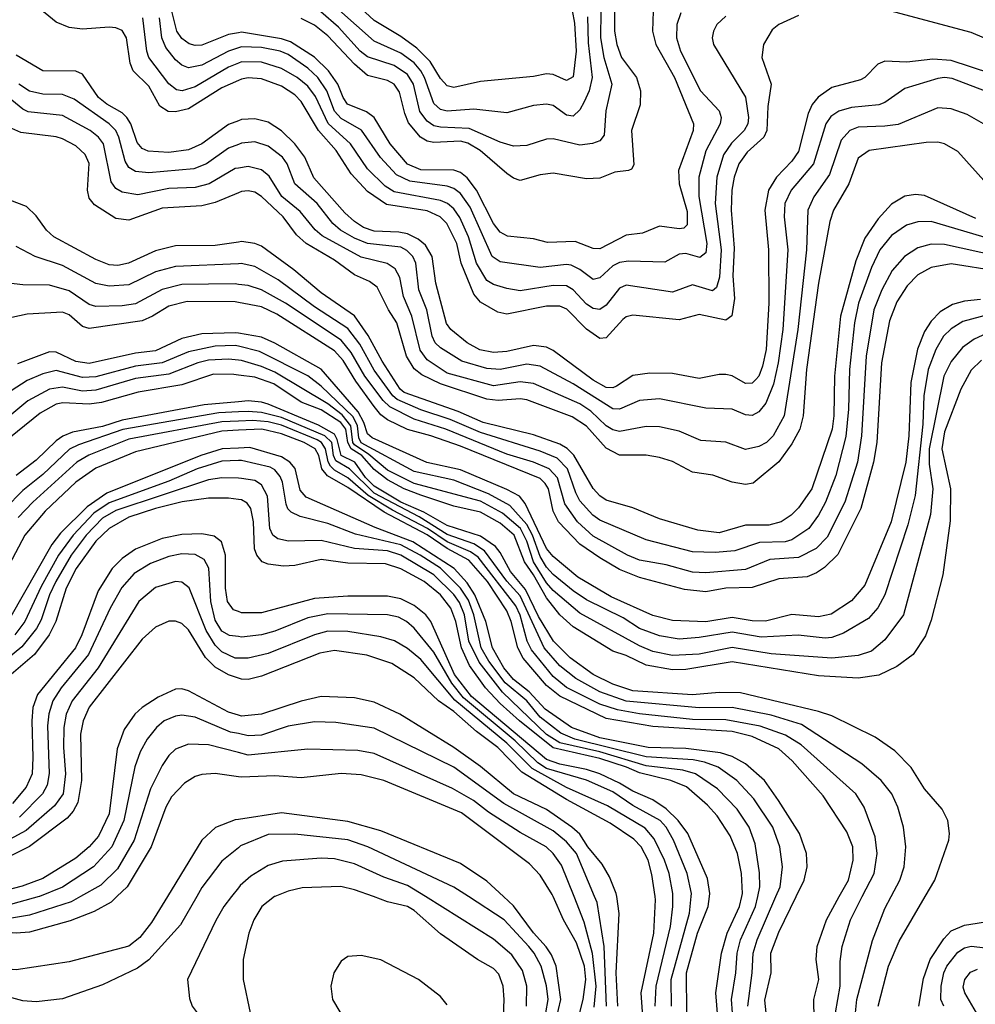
# Model space of a CAD drawing. Header units: inches. Extents: x 884549 to 1028252, y 526810 to 653624.
# Tile 1016 of 1056: x 999340 to 1002223, y 639675 to 642644. Entities that reach past the tile are written whole.
import ezdxf

# ---------------------------------------------------------------- set-up
doc = ezdxf.new("R2010")
doc.units = ezdxf.units.IN
doc.header["$MEASUREMENT"] = 0
for name, color, linetype in [('A9693', 7, 'Continuous'), ('A9694', 7, 'Continuous'), ('B0603', 7, 'Continuous'), ('B0604', 7, 'Continuous')]:
    doc.layers.add(name, color=color, linetype=linetype)

msp = doc.modelspace()

# ---------------------------------------------------------------- linework, layer by layer
at = {"layer": 'A9693', "color": 5}
msp.add_line((999399.9, 640000.1, 4040), (999399.3, 640000, 4040), dxfattribs=at)
for points, elevation in [([(999399.3, 640000), (999250, 639959.5), (999170, 639950), (999030, 639922.4), (998964.7, 639924.7), (998830, 639940), (998788.5, 639948.5), (998710, 639982.6), (998670, 639979.4), (998614.8, 639965.2), (998550, 639938.1), (998510, 639909.6), (998475, 639870), (998458.7, 639832.9)], 4040), ([(999523.5, 640000), (999495.7, 639984.3), (999370, 639944), (999254.9, 639925.1), (999170, 639919.5), (999090, 639898.4), (999030, 639890.4), (998890, 639888.6), (998790, 639901.4), (998710, 639923.1), (998670, 639923.2), (998630, 639911.8), (998575.4, 639884.6), (998552.4, 639867.6), (998530, 639842.5), (998510, 639805.8), (998508.8, 639802.8)], 4060), ([(999633.7, 640000), (999616.6, 639983.4), (999565.2, 639954.8), (999493.1, 639926.9), (999370, 639893), (999330, 639890), (999256.1, 639896.1), (999190, 639895.5), (999106.5, 639873.5), (998910, 639844.1), (998811.1, 639848.9), (998730, 639862.8), (998690, 639863.9), (998650, 639852.4), (998622.7, 639837.3), (998600.5, 639819.5), (998577.4, 639790), (998566.9, 639768)], 4080), ([(999786.3, 640000), (999738.4, 639921.6), (999703.2, 639876.8), (999669.4, 639850.6), (999490, 639803.6), (999330, 639779.8), (999270, 639784.5), (999190, 639818.9), (999150, 639819.2), (999070, 639803.7), (998916.9, 639750), (998847.1, 639747.1), (998770, 639751.4), (998752.4, 639747.6), (998727.5, 639732.5), (998709.2, 639710), (998705, 639699.7)], 4120), ([(999874.3, 640000), (999825.1, 639914.9), (999730, 639809.3), (999696.1, 639783.9), (999590, 639734.3), (999470, 639692.3), (999390, 639682.4), (999350, 639686.2), (999283.5, 639703.5), (999170, 639747.1), (999090, 639754), (999070, 639752.1), (998930, 639701.6), (998830, 639692.9), (998822, 639690), (998806.4, 639670)], 4140), ([(999979.7, 640000), (999956.6, 639970), (999931.8, 639928.2), (999846.3, 639750), (999852.8, 639692.8), (999861.1, 639670), (999875.6, 639650), (999950, 639578.5), (1000000, 639523.4)], 4160)]:
    msp.add_lwpolyline(points, dxfattribs=dict(at, elevation=elevation))
at = {"layer": 'A9694', "color": 5}
for p, q in [((1000000, 640026.3, 4160), (999979.7, 640000, 4160)), ((999399.9, 640000.1, 4040), (999399.3, 640000, 4040))]:
    msp.add_line(p, q, dxfattribs=at)
for points, elevation in [([(1000000, 642461.1), (999950, 642438.7), (999850, 642376.1), (999810, 642367.1), (999788, 642368), (999763.3, 642383.3), (999730, 642444.5), (999682.8, 642490), (999673.2, 642513.2), (999662.8, 642590), (999650, 642612.2), (999630, 642620.3), (999610, 642621.8), (999530, 642616.3), (999490, 642620.6), (999450, 642637.5), (999390, 642686.3)], 3380), ([(1000000, 642605.2), (999970, 642599.6), (999890, 642567.9), (999870, 642566.8), (999851.8, 642571.8), (999830, 642587.4), (999814.4, 642610), (999794.4, 642690)], 3320), ([(1000000, 642513.7), (999970, 642501.3), (999870, 642442.2), (999830.3, 642430.3), (999813.1, 642433.1), (999790, 642451.4), (999730.3, 642530), (999723.9, 642550), (999712.4, 642650)], 3360), ([(1000000, 642559.7), (999970.2, 642549.8), (999890, 642507.3), (999850, 642499.1), (999830, 642507), (999810, 642523.4), (999780.8, 642560.8), (999769.6, 642589.6), (999762.5, 642650)], 3340), ([(1000000, 642339.6), (999970, 642328.5), (999890, 642270.3), (999850, 642251.6), (999790, 642244.4), (999728, 642248), (999710, 642256.2), (999694.6, 642274.6), (999675.3, 642330), (999663.7, 642350), (999650, 642363.5), (999602.9, 642390), (999577.9, 642410), (999530, 642480.2), (999509.5, 642489.5), (999410, 642490.3), (999330, 642537.4)], 3420), ([(1000000, 642268.6), (999970, 642256.8), (999903.6, 642210), (999865.7, 642194.3), (999730, 642182.9), (999690, 642186.9), (999670, 642198.9), (999658.2, 642218.2), (999639.6, 642290), (999630, 642310.3), (999610.3, 642330.3), (999504.4, 642404.4), (999470, 642419.4), (999410, 642419.8), (999370, 642429.3), (999338.3, 642450)], 3440), ([(1000000, 642197), (999990, 642195.5), (999912.2, 642150), (999870, 642138.9), (999790, 642135.8), (999696.8, 642116.8), (999650, 642124), (999630, 642135.6), (999616, 642156), (999592.9, 642270), (999578.2, 642290), (999553.2, 642310), (999470, 642355.3), (999366.5, 642366.5), (999350, 642374.7), (999290, 642423.6)], 3460), ([(1000000, 642122.1), (999930, 642093.1), (999890, 642082.7), (999770, 642076.1), (999670, 642040.3), (999630, 642044.9), (999566.4, 642086.4), (999550, 642106.3), (999545.5, 642130), (999550.4, 642210.4), (999537.9, 642237.9), (999510, 642264), (999470, 642285.6), (999450, 642291.2), (999344.4, 642304.4), (999316.6, 642316.6)], 3480), ([(1000000, 641974), (999930, 641963.5), (999810, 641962.1), (999750, 641947.7), (999669.1, 641910), (999636.4, 641903.6), (999610, 641905.2), (999570, 641921), (999443.6, 641990), (999421.5, 642010), (999390, 642052.9), (999361.4, 642081.4), (999290, 642108.2)], 3520), ([(1000000, 641908.6), (999810, 641900.4), (999750, 641884.5), (999670, 641844.5), (999610, 641841.4), (999570, 641848.9), (999470, 641903), (999386.9, 641930), (999330, 641960.2)], 3540), ([(1000000, 641846.4), (999990, 641847.8), (999830, 641846.1), (999770, 641831.1), (999690, 641787.3), (999650, 641781.3), (999570, 641779.4), (999550, 641785.4), (999490, 641827), (999430, 641843.8), (999350, 641844.5), (999290, 641851.9)], 3560), ([(1000000, 641792), (999990, 641793.9), (999845.8, 641794.2), (999790, 641780.2), (999741.5, 641750), (999710, 641736.7), (999550, 641713.6), (999530, 641719.7), (999490, 641754.7), (999470, 641762.3), (999363.3, 641756.7), (999270, 641736.2)], 3580), ([(1000000, 641698.7), (999990, 641700.4), (999890, 641697), (999830, 641683.5), (999750, 641645.8), (999690, 641638.7), (999550, 641607.6), (999510, 641613.8), (999450, 641642.1), (999430, 641643), (999333.6, 641606.4)], 3620), ([(1000000, 641659.6), (999990, 641661.9), (999930, 641660.4), (999850, 641642.5), (999770, 641610), (999690, 641600), (999570, 641567.9), (999530, 641565.7), (999450, 641586.3), (999410, 641576.9), (999363.5, 641556.5), (999314.3, 641525.7)], 3640), ([(1000000, 641617.4), (999970, 641620.7), (999910, 641618.1), (999877.9, 641610), (999790, 641575.2), (999690, 641562.1), (999570, 641527.1), (999530, 641524.2), (999470, 641536.3), (999430, 641530.5), (999365.3, 641494.7), (999266.7, 641413.3)], 3660), ([(1000000, 641572.4), (999985.9, 641574.1), (999924.9, 641575.1), (999830, 641543.8), (999698.3, 641521.7), (999587.1, 641490), (999550, 641484.8), (999470.8, 641489.2), (999450, 641485.3), (999402.1, 641457.9), (999243.6, 641330)], 3680), ([(1000000, 641492.1), (999897.1, 641482.9), (999650, 641436.4), (999590, 641417.8), (999499.4, 641400.6), (999470.9, 641389.1), (999450, 641374.4), (999390, 641316.4), (999329.7, 641270)], 3720), ([(1000000, 641461.8), (999941.5, 641458.5), (999651.4, 641408.6), (999517.6, 641362.4), (999490.9, 641349.1), (999410, 641272.8), (999350, 641224.6), (999296.6, 641170)], 3740), ([(1000000, 641433.8), (999950, 641431.4), (999670, 641379.9), (999548.9, 641331), (999513.2, 641310), (999380.2, 641190), (999336.3, 641143.7)], 3760), ([(1000000, 641406.3), (999950, 641403.7), (999690, 641341.3), (999570, 641292.2), (999510.1, 641250), (999417.6, 641162.3), (999355.9, 641090), (999290, 640964.7)], 3780), ([(1000000, 641352.6), (999951, 641350), (999887.2, 641330), (999603.1, 641216.9), (999544.1, 641175.9), (999463.7, 641096.3), (999437.7, 641062.3), (999310, 640838.2)], 3820), ([(1000000, 641314.9), (999950, 641312.8), (999875.5, 641290), (999790, 641252.7), (999610, 641187.4), (999563.8, 641156.2), (999501.9, 641090), (999457.9, 641030), (999404.9, 640935.1), (999355.7, 640830), (999325.5, 640790)], 3840), ([(1000000, 641261.5), (999950, 641263.1), (999910, 641257.1), (999630, 641164.3), (999590, 641141.4), (999540.7, 641090), (999496.1, 641030), (999449.9, 640950.1), (999430.2, 640910), (999405.5, 640834.5), (999391.4, 640808.6), (999347, 640753), (999290, 640706.4)], 3860), ([(1000000, 641198.1), (999970, 641201.9), (999910, 641201.4), (999830.2, 641190.2), (999750, 641170.5), (999670, 641144), (999610, 641109.7), (999570, 641072.3), (999511.2, 640990), (999480.9, 640930), (999449.4, 640830), (999429.8, 640790), (999385, 640730), (999314.7, 640670)], 3880), ([(1000000, 640859.4), (999985, 640865.1), (999967.4, 640890), (999961.1, 640930), (999961, 641030), (999948.9, 641070), (999926.8, 641086.8), (999890, 641093.8), (999830, 641091.8), (999770, 641080.1), (999690, 641047.4), (999650, 641019.8), (999619.6, 640990), (999577.4, 640922.7), (999527.9, 640790), (999508.7, 640750), (999393.8, 640610), (999380.4, 640570), (999376.6, 640530), (999380.6, 640419.4), (999377.7, 640370), (999359.8, 640330), (999318.8, 640281.2)], 3920), ([(1000000, 640784), (999972.9, 640787.1), (999950, 640800.4), (999930, 640833.5), (999917.2, 640890), (999910.7, 640990.7), (999897.1, 641017.1), (999870, 641031.7), (999830, 641033.4), (999790, 641025.5), (999734.9, 641005.1), (999686, 640974), (999648.1, 640931.9), (999612.9, 640870), (999548.5, 640730), (999465.1, 640630), (999440.5, 640590), (999428.7, 640551.2), (999424.8, 640515.2), (999429, 640371), (999423.7, 640336.3), (999409, 640310), (999340.3, 640239.7)], 3940), ([(1000000, 640719.6), (999990, 640719.6), (999950, 640738.2), (999930, 640758.1), (999902.5, 640802.5), (999851.2, 640931.2), (999830, 640947.9), (999810, 640950.4), (999750, 640932.3), (999700.1, 640890), (999577.1, 640690), (999499, 640590), (999480.6, 640550), (999473.4, 640510), (999472.7, 640450), (999479, 640370), (999471.1, 640310), (999445.7, 640274.3), (999360.4, 640199.6), (999310, 640172.3)], 3960), ([(1000000, 640658.9), (999970, 640668.6), (999930, 640692.1), (999901.4, 640721.4), (999850, 640804.6), (999830, 640823.4), (999810, 640831), (999790, 640830.5), (999750, 640812.2), (999710, 640776.7), (999550, 640571.5), (999531.6, 640530), (999523.4, 640490), (999526.7, 640350), (999516.1, 640283.9), (999502, 640258), (999483.2, 640236.8), (999370, 640151.4), (999316, 640124)], 3980), ([(1000000, 640547.6), (999970, 640556.8), (999850, 640620.6), (999830, 640626.4), (999810, 640626), (999758.2, 640601.8), (999710, 640570.4), (999687.5, 640550), (999656.1, 640503.9), (999634.7, 640445.3), (999610.5, 640250), (999577.8, 640182.2), (999549.9, 640150.2), (999510, 640116.2), (999410, 640054.5), (999348.3, 640031.7), (999230, 640001.3), (999223.3, 640000)], 4020), ([(1000000, 640491.5), (999976.4, 640496.4), (999870, 640541.1), (999830, 640546.9), (999810, 640544.7), (999775.8, 640530), (999752.7, 640510), (999725.2, 640474.8), (999703.5, 640436.5), (999688.2, 640391.8), (999654.9, 640230), (999618.5, 640150), (999562.9, 640090), (999470, 640028.8), (999399.9, 640000.1)], 4040), ([(1000000, 640434.6), (999910, 640457.4), (999850, 640459.9), (999810, 640444.3), (999790, 640426), (999770, 640395.7), (999735.2, 640324.8), (999686.2, 640170), (999635.8, 640084.2), (999585.2, 640034.8), (999523.5, 640000)], 4060), ([(1000000, 640361.5), (999930, 640371.3), (999890, 640368.8), (999870, 640362.1), (999837.8, 640342.2), (999798.5, 640301.5), (999781.6, 640270), (999737.5, 640150), (999664.7, 640030), (999633.7, 640000)], 4080), ([(1000000, 640233), (999990, 640231.5), (999931.4, 640208.6), (999890.1, 640169.9), (999786.3, 640000)], 4120), ([(1000000, 640147.7), (999950, 640106.8), (999890, 640027.1), (999874.3, 640000)], 4140)]:
    msp.add_lwpolyline(points, dxfattribs=dict(at, elevation=elevation))
at = {"layer": 'B0603', "color": 5}
for points, elevation in [([(1000109, 640000), (1000070.9, 639970), (1000047.1, 639930), (1000032.1, 639890), (1000014.3, 639810), (1000014.2, 639750), (1000035.9, 639650)], 4180), ([(1000797.5, 639590), (1000801.8, 639690), (1000799.3, 639730), (1000786.1, 639766.1), (1000770, 639783.7), (1000721.3, 639810), (1000610, 639888.1), (1000530, 639957.9), (1000510, 639970.3), (1000450, 639984.6), (1000407.3, 640000)], 4180), ([(1000869.5, 639670), (1000869.9, 639729.9), (1000856.9, 639776.9), (1000825, 639825), (1000770, 639871.7), (1000564.2, 640000)], 4160), ([(1000927.1, 639650), (1000934.6, 639690), (1000930, 639730.8), (1000913.4, 639790), (1000892, 639830), (1000875.9, 639850), (1000801.6, 639930), (1000694.4, 640000)], 4140), ([(1000958.9, 639630), (1000973.1, 639690), (1000958.4, 639790), (1000944.6, 639824.6), (1000928.9, 639848.9), (1000890, 639891.3), (1000830, 639972.4), (1000800.3, 640000)], 4120), ([(1001021.9, 639618.1), (1001040.4, 639690), (1001048.1, 639750), (1001044.3, 639790), (1001020.5, 639860.5), (1000981.2, 639930), (1000949.3, 640000)], 4080), ([(1001073.2, 639666.8), (1001079.1, 639730), (1001068.6, 639828.6), (1001043.3, 639923.3), (1001012.6, 640000)], 4060), ([(1001110.8, 639670), (1001103.1, 639850), (1001082.1, 639982.1), (1001074.7, 640000)], 4040), ([(1001145, 639670), (1001139.5, 639770), (1001148.7, 639948.7), (1001141.5, 640000)], 4020), ([(1001222.6, 639610), (1001215, 639710), (1001253.1, 639890), (1001258.3, 639990), (1001256.8, 640000)], 3980), ([(1001257.8, 639670), (1001260.8, 639730), (1001303.2, 639910), (1001310.8, 639970), (1001310.4, 640000)], 3960), ([(1001306.4, 639670), (1001305.4, 639750), (1001360.5, 639950), (1001365.9, 640000)], 3940), ([(1001352.4, 639647.6), (1001351.5, 639770), (1001384.8, 639890), (1001417.6, 639970), (1001420.9, 640000)], 3920), ([(1001448.5, 639610), (1001440.1, 639710), (1001457.6, 639830), (1001474.4, 639890), (1001512.1, 639970), (1001518.9, 640000)], 3880), ([(1001490.2, 639650), (1001487.8, 639690), (1001500.4, 639770), (1001504.5, 639830), (1001514.6, 639870), (1001560.1, 639970), (1001566.6, 640000)], 3860), ([(1001536.7, 639670), (1001550, 639770), (1001553, 639830), (1001564.8, 639870), (1001621.4, 640000)], 3840), ([(1001591.7, 639650), (1001587.6, 639687.6), (1001607.5, 639770), (1001606.6, 639830), (1001630, 639892.7), (1001682.2, 640000)], 3820), ([(1001737.5, 639570), (1001735.9, 639690), (1001751, 639750), (1001743.3, 639810), (1001745.7, 639850), (1001774.1, 639930), (1001812.7, 640000)], 3780), ([(1001801.4, 639650), (1001815.7, 639730), (1001815.6, 639804.4), (1001821.8, 639850), (1001846.5, 639930), (1001881.9, 640000)], 3760), ([(1001861.4, 639650), (1001865.5, 639690), (1001912.6, 639867.4), (1001950, 639964.4), (1001969, 640000)], 3740), ([(1001930.3, 639670), (1001961.6, 639790), (1001993.8, 639866.2), (1002071.8, 640000)], 3720), ([(1002052.7, 639670), (1002066.7, 639753.3), (1002087.3, 639810), (1002127.6, 639872.4), (1002150, 639896.5), (1002190, 639914.4), (1002273.2, 639926.8)], 3680), ([(1002128.2, 639670), (1002118.9, 639690), (1002120.1, 639730), (1002128.1, 639770), (1002137.3, 639790), (1002170, 639832.6), (1002190, 639845.8), (1002210, 639850.8), (1002322.4, 639837.6)], 3660), ([(1000630, 639674), (1000610, 639698.6), (1000543.5, 639750), (1000430, 639809.9), (1000370, 639822.8), (1000330, 639819.7), (1000310, 639805.6), (1000287.7, 639770), (1000279.1, 639730), (1000284.2, 639690), (1000331.6, 639610)], 4220), ([(1002227, 639650), (1002191.2, 639710), (1002186.7, 639726.7), (1002191.2, 639750), (1002208.2, 639771.8), (1002230, 639781)], 3640)]:
    msp.add_lwpolyline(points, dxfattribs=dict(at, elevation=elevation))
at = {"layer": 'B0604', "color": 5}
for points, elevation in [([(1001136.1, 642750), (1001135, 642610), (1001141.7, 642570), (1001156.2, 642530), (1001200.9, 642470), (1001213, 642430), (1001211.8, 642388.2), (1001185.8, 642310), (1001192.7, 642207.3), (1001186.1, 642193.9), (1001176.4, 642190), (1001135.7, 642184.3), (1001090, 642166.8), (1001050, 642165), (1000950, 642181.5), (1000910, 642176.7), (1000850, 642159.6), (1000830, 642166.6), (1000810, 642180.4), (1000729.9, 642250), (1000692.4, 642272.4), (1000670, 642278), (1000590, 642274.1), (1000570, 642278.6), (1000549.9, 642290), (1000513.7, 642333.7), (1000501.7, 642361.7), (1000486.2, 642426.2), (1000470, 642449.6), (1000450, 642461.4), (1000390, 642476.7), (1000350, 642510.5), (1000270, 642595.9), (1000230, 642627.8), (1000190, 642648.2)], 3280), ([(1000993.3, 642750), (1001014.2, 642634.2), (1001018.9, 642550), (1001010, 642472.1), (1000990, 642460.7), (1000950, 642479), (1000930, 642481), (1000890, 642473.5), (1000730, 642458.6), (1000650, 642440.1), (1000630, 642445), (1000610, 642467.6), (1000578.2, 642518.2), (1000538.5, 642558.5), (1000490, 642593.6), (1000410, 642641.9), (1000290, 642753.6)], 3220), ([(1001053.1, 642653.1), (1001055.1, 642575.1), (1001067.2, 642470), (1001058.1, 642430), (1001043.1, 642396.9), (1001030, 642372.2), (1001010, 642353.2), (1000990, 642356.6), (1000950, 642386.1), (1000930, 642389.4), (1000890, 642385.6), (1000810, 642363.4), (1000710, 642374.2), (1000630, 642369), (1000610, 642374.1), (1000590, 642391.4), (1000561.8, 642470), (1000550.7, 642490.7), (1000530, 642514.5), (1000490, 642543.5), (1000410, 642579.3), (1000250, 642722.7)], 3240), ([(1001251.6, 642670), (1001248.8, 642610), (1001259.1, 642570), (1001316, 642470), (1001372.8, 642330), (1001371.5, 642310), (1001327.4, 642190), (1001329.2, 642150), (1001353.7, 642066.3), (1001354.2, 642025.8), (1001343.9, 642016.1), (1001330, 642014.2), (1001270, 642022), (1001219, 642001), (1001170, 641995), (1001090, 641954), (1001070, 641954.6), (1001016.1, 641976.1), (1000933, 641973), (1000890, 641983.4), (1000812.1, 641992.1), (1000790, 642003.5), (1000770, 642029.9), (1000718.2, 642130), (1000690, 642167.6), (1000670, 642183.3), (1000650, 642190.7), (1000550, 642191.9), (1000510, 642209.1), (1000457.6, 642270), (1000409.3, 642349.3), (1000386.5, 642366.5), (1000329.6, 642389.6), (1000315.8, 642410), (1000299.7, 642450), (1000271.8, 642490), (1000230, 642531), (1000157.8, 642577.8), (1000130, 642586.7), (1000010, 642607.1), (1000000, 642605.2)], 3320), ([(1001093.4, 642670), (1001092.1, 642590), (1001102.8, 642530), (1001126.3, 642450), (1001108.8, 642370), (1001103.8, 642296.2), (1001090, 642279.3), (1001068.7, 642271.3), (1001030, 642266.1), (1000950, 642284.8), (1000930, 642284.6), (1000870, 642265), (1000830, 642262.8), (1000790, 642274.8), (1000696.7, 642316.7), (1000610, 642319.9), (1000590, 642324.8), (1000570, 642338.6), (1000547.9, 642367.9), (1000528, 642450), (1000510, 642479.3), (1000470, 642506.7), (1000390, 642532.8), (1000367.1, 642550), (1000302.1, 642622.1), (1000248.5, 642668.5)], 3260), ([(1002350, 642546.2), (1002210, 642605.7), (1001950, 642675.3)], 3380), ([(1001334.4, 642665.6), (1001323, 642630), (1001322.1, 642590), (1001333.5, 642550), (1001394.4, 642430), (1001450.1, 642370), (1001456.8, 642350), (1001453.2, 642330), (1001410.5, 642249.5), (1001389.5, 642170), (1001388.7, 642111.3), (1001413, 641970), (1001410, 641941), (1001392.3, 641927.7), (1001350, 641939.7), (1001330, 641937.8), (1001286.5, 641913.5), (1001176.6, 641916.6), (1001150, 641912.7), (1001130, 641902.1), (1001090, 641865.9), (1001070, 641861.1), (1001030, 641891.6), (1001004.2, 641904.2), (1000990, 641906.3), (1000910, 641896.9), (1000790, 641914.7), (1000765.8, 641930), (1000698.8, 642078.8), (1000670, 642120.6), (1000650, 642135.4), (1000630, 642142.6), (1000517.7, 642157.7), (1000476.6, 642176.6), (1000428.5, 642228.5), (1000371.2, 642311.2), (1000310, 642346.7), (1000290, 642368.3), (1000267.3, 642430), (1000240.1, 642470), (1000210, 642498.2), (1000150, 642539.4), (1000126.2, 642550), (1000070, 642560.3), (1000010, 642563.1), (1000000, 642559.7)], 3340), ([(1001690, 642657.5), (1001630.2, 642630), (1001610, 642613.8), (1001583.6, 642570), (1001579.1, 642530), (1001606.7, 642450), (1001597.4, 642382.6), (1001594.1, 642310), (1001585.5, 642290), (1001535.1, 642244.9), (1001510, 642210), (1001495.8, 642170), (1001489, 642130), (1001486.1, 642070), (1001495.7, 641955.7), (1001491.9, 641871.9), (1001496.2, 641803.8), (1001488.9, 641751.1), (1001470, 641738.4), (1001390, 641755.1), (1001330, 641739.2), (1001190, 641753.6), (1001170, 641748.9), (1001159.6, 641740.4), (1001110, 641684.8), (1001090, 641683.4), (1001050, 641711), (1000991.2, 641771.1), (1000970, 641780.4), (1000930, 641780.8), (1000810, 641756.9), (1000782.5, 641762.5), (1000730, 641792.7), (1000710, 641817.2), (1000672, 641910), (1000658.6, 641970), (1000629, 642030), (1000608.6, 642050), (1000570, 642068.4), (1000447.2, 642087.2), (1000390, 642126.9), (1000340.1, 642180.1), (1000294.9, 642250), (1000241.6, 642310), (1000190, 642397.8), (1000170, 642418.1), (1000130, 642444), (1000070, 642466.2), (1000030, 642469.1), (1000010, 642465.6), (1000000, 642461.1)], 3380), ([(1001470, 642655.5), (1001443.8, 642630), (1001432.8, 642610), (1001429.4, 642590), (1001432.8, 642570), (1001530, 642411.3), (1001538.8, 642350), (1001536.6, 642330), (1001525.8, 642310), (1001487.6, 642272.4), (1001463.1, 642236.9), (1001443.6, 642170), (1001438.7, 642090), (1001456, 641950), (1001451.6, 641868.4), (1001442.6, 641837.4), (1001430, 641826.5), (1001370, 641844.5), (1001310, 641823), (1001170, 641843.5), (1001150, 641835.4), (1001110, 641783.6), (1001090, 641770.3), (1001070, 641773.1), (1001050, 641786.5), (1001010, 641829.9), (1000990, 641841.9), (1000950, 641843.1), (1000850, 641826.7), (1000810, 641833.5), (1000770, 641846.1), (1000750, 641858.1), (1000718.7, 641910), (1000694, 641990), (1000668, 642048), (1000650, 642074.5), (1000630.5, 642090.5), (1000610, 642099.7), (1000470, 642125.3), (1000442.8, 642142.8), (1000390, 642194.3), (1000338.8, 642270), (1000271.4, 642331.4), (1000233.1, 642413.1), (1000210, 642444.4), (1000177.9, 642470), (1000130, 642497.4), (1000070, 642516.8), (1000010, 642517.8), (1000000, 642513.7)], 3360), ([(1002270, 642481.8), (1002150, 642521.1), (1002094.5, 642525.5), (1002016.1, 642516.1), (1001950, 642519.2), (1001929.4, 642510), (1001890, 642470.6), (1001876.7, 642463.3), (1001790, 642440.4), (1001749, 642411), (1001731.3, 642388.7), (1001718.5, 642361.5), (1001690, 642247.5), (1001670, 642218.2), (1001623, 642170), (1001599, 642130), (1001588.1, 642070), (1001599.3, 641950), (1001599.8, 641790), (1001591.8, 641650), (1001580.6, 641599.4), (1001570, 641569.9), (1001561, 641559), (1001550, 641548.1), (1001530, 641547.3), (1001490, 641570.3), (1001470, 641574.4), (1001450, 641574.4), (1001390, 641562.1), (1001310, 641577.1), (1001241.4, 641578.6), (1001190, 641571.2), (1001140.6, 641539.4), (1001130, 641534.8), (1001110, 641535.2), (1001070, 641557), (1000950, 641647), (1000930, 641657.1), (1000890, 641661.9), (1000810, 641643.6), (1000770, 641641.4), (1000728.6, 641648.6), (1000690, 641669.6), (1000640.6, 641710), (1000628.3, 641728.3), (1000596.1, 641850), (1000584.8, 641930), (1000564.1, 641964.1), (1000542.7, 641982.7), (1000510, 641998.8), (1000483.9, 642003.9), (1000410, 642006.5), (1000378, 642018), (1000350, 642035.7), (1000321.6, 642061.6), (1000228.1, 642168.1), (1000200.9, 642230), (1000170.8, 642270), (1000130, 642308.9), (1000090, 642335.5), (1000050, 642345.9), (1000010, 642343.3), (1000000, 642339.6)], 3420), ([(1002250.6, 642430), (1002153.1, 642466.9), (1002130, 642470.6), (1002110, 642467.1), (1002010, 642436.6), (1001950, 642394.5), (1001932.4, 642387.6), (1001850, 642380.1), (1001811.1, 642369), (1001787.4, 642352.6), (1001771.8, 642330), (1001734.8, 642210), (1001667.9, 642130), (1001648.5, 642090), (1001646.7, 642050), (1001657.9, 641950), (1001642.4, 641710), (1001628.8, 641610), (1001614.1, 641545.9), (1001591.5, 641488.5), (1001570, 641461.7), (1001550, 641451), (1001530, 641453.1), (1001490, 641470.4), (1001410, 641473.2), (1001270, 641501.5), (1001210, 641496.5), (1001150, 641470.3), (1001130, 641470.9), (1001010, 641546.5), (1000910, 641599.6), (1000870, 641605.8), (1000790, 641589.9), (1000750, 641592.8), (1000674.6, 641614.6), (1000610, 641654.5), (1000593.3, 641670), (1000584.8, 641690), (1000568.2, 641770), (1000544.9, 641830), (1000535.2, 641910), (1000526.3, 641930), (1000508.4, 641948.4), (1000490, 641958.1), (1000390, 641969.3), (1000350, 641985.5), (1000308.3, 642010), (1000285.2, 642030), (1000237.5, 642090), (1000169.9, 642150), (1000146.8, 642210), (1000133.6, 642230), (1000090, 642263.6), (1000050, 642276), (1000010, 642272.6), (1000000, 642268.6)], 3440), ([(1002248.1, 642330), (1002198.7, 642358.7), (1002150, 642375.7), (1002110, 642379.1), (1001990, 642328.9), (1001950, 642323.1), (1001870, 642320.6), (1001844.3, 642310), (1001818.5, 642281.5), (1001782.7, 642177.3), (1001736, 642110), (1001717.8, 642070), (1001713.6, 641950), (1001687.6, 641710), (1001646.3, 641450), (1001613.3, 641390), (1001593.4, 641370), (1001570, 641357.6), (1001530, 641348.3), (1001470, 641370.4), (1001395.3, 641375.3), (1001330, 641403.7), (1001270, 641417.2), (1001230, 641418), (1001150, 641402.5), (1001130, 641407.3), (1001110, 641420.1), (1001063.6, 641463.6), (1001030, 641485.8), (1000890, 641547.4), (1000850, 641552.8), (1000770, 641540), (1000630, 641578.8), (1000570, 641618.6), (1000548.1, 641648.1), (1000523.2, 641750), (1000497.7, 641810), (1000486.8, 641866.8), (1000473.4, 641893.4), (1000449.4, 641909.4), (1000370, 641928.2), (1000252.9, 641992.9), (1000231.3, 642011.3), (1000186.3, 642066.3), (1000130.9, 642110.9), (1000092.6, 642172.6), (1000070, 642191.6), (1000030, 642201.6), (1000000, 642197)], 3460), ([(1002257.6, 642150), (1002170, 642247.1), (1002130.3, 642270.3), (1002110, 642275), (1002074.4, 642274.4), (1001902.8, 642250), (1001870, 642227.1), (1001841.2, 642150), (1001795.6, 642070), (1001783.8, 642036.2), (1001749.5, 641849.5), (1001713.6, 641590), (1001703.4, 641450), (1001693.8, 641410), (1001670, 641365.4), (1001630, 641311.7), (1001553.2, 641246.8), (1001530, 641243), (1001490, 641249.4), (1001431.2, 641271.2), (1001370, 641279.9), (1001310, 641312.5), (1001270, 641324.3), (1001230, 641331.7), (1001150, 641331.7), (1001110, 641352.7), (1001050, 641418.4), (1001006.7, 641446.7), (1000870, 641498.2), (1000850, 641501.3), (1000783.9, 641496.1), (1000750, 641500.4), (1000610, 641546.1), (1000553.9, 641573.9), (1000530, 641592.1), (1000507.3, 641630), (1000478.5, 641730), (1000452.6, 641770), (1000418.3, 641838.3), (1000395.3, 641855.3), (1000350, 641875.6), (1000290, 641919.5), (1000204.3, 641970), (1000175.3, 641995.3), (1000134.9, 642050), (1000070, 642111.5), (1000050, 642124.1), (1000030, 642128.6), (1000010, 642126.2), (1000000, 642122.1)], 3480), ([(1002224.8, 642044.8), (1002070, 642113.9), (1002042.6, 642117.4), (1002010, 642112.6), (1001970, 642088), (1001930, 642044.4), (1001890, 641986), (1001862.2, 641917.8), (1001816.4, 641750), (1001798.3, 641570), (1001796.5, 641450), (1001791.6, 641410), (1001729.8, 641230), (1001690, 641172.5), (1001667.7, 641150), (1001637.1, 641130), (1001600.2, 641119.8), (1001530, 641120.7), (1001450, 641097.1), (1001385.5, 641105.5), (1001270, 641139.3), (1001190, 641172.7), (1001110, 641196), (1001090, 641209.1), (1001070, 641230.4), (1001011.8, 641331.8), (1000991.7, 641351.7), (1000970, 641364.7), (1000890, 641392.5), (1000738.8, 641430), (1000663.3, 641463.3), (1000500.2, 641520.2), (1000487.7, 641530), (1000434.3, 641614.3), (1000391.9, 641691.9), (1000350, 641751.5), (1000250, 641820.7), (1000167.8, 641890), (1000070, 641961.2), (1000050, 641969.9), (1000010, 641975.5), (1000000, 641974)], 3520), ([(1002270, 641982.5), (1002090, 642035.7), (1002050, 642035.4), (1002015.2, 642024.8), (1001970, 641993.6), (1001935, 641950), (1001910, 641897.5), (1001870.6, 641790), (1001858.2, 641730), (1001843.4, 641590), (1001840.7, 641470), (1001832.2, 641387.8), (1001802.4, 641270), (1001771.3, 641190), (1001750.4, 641150), (1001720.5, 641110), (1001670, 641075.9), (1001649.8, 641070.2), (1001572, 641068), (1001497.3, 641042.7), (1001438.2, 641038.2), (1001370, 641040.3), (1001230, 641076.2), (1001090, 641135.7), (1001068.8, 641150), (1001030, 641194), (1001017.6, 641217.6), (1000993.2, 641290), (1000962.1, 641322.1), (1000910, 641343.4), (1000730, 641399.6), (1000638.9, 641438.9), (1000550, 641468.4), (1000479, 641499), (1000466, 641510), (1000410, 641588.1), (1000366.1, 641666.1), (1000330, 641712.8), (1000230, 641778.6), (1000120.3, 641860.3), (1000050, 641899.9), (1000009, 641909), (1000000, 641908.6)], 3540), ([(1002290, 641931.3), (1002130, 641967), (1002090, 641967.8), (1002050, 641956.9), (1002009.3, 641930.7), (1001972.2, 641887.8), (1001940.7, 641830), (1001917.1, 641770), (1001893.6, 641630), (1001879.4, 641390), (1001867.2, 641310), (1001829.8, 641190), (1001775.8, 641084.2), (1001742.7, 641050), (1001690, 641022.7), (1001603.3, 641016.7), (1001530, 640986.7), (1001410, 640976.5), (1001370, 640978.6), (1001290, 641000.7), (1001210, 641014.3), (1001173.5, 641030), (1001070, 641087.2), (1001023.3, 641130), (1000984.9, 641184.9), (1000963, 641263), (1000937.7, 641290), (1000890.5, 641310.5), (1000810, 641334.4), (1000625.6, 641410), (1000530, 641439.8), (1000456.7, 641476.7), (1000436.6, 641496.6), (1000381.6, 641570), (1000340.7, 641640.7), (1000310, 641677.6), (1000142.2, 641790), (1000070, 641829.7), (1000030, 641842.5), (1000000, 641846.4)], 3560), ([(1002290, 641885.7), (1002150, 641908.1), (1002090, 641897.4), (1002050, 641874.8), (1002017.6, 641842.4), (1001986.7, 641793.3), (1001963.8, 641736.2), (1001939.7, 641610), (1001925.8, 641370), (1001916.2, 641310), (1001877.4, 641170), (1001808, 641032), (1001767.8, 640992.2), (1001743.8, 640976.2), (1001715.3, 640964.7), (1001630, 640958.6), (1001550, 640932.2), (1001470, 640930.2), (1001410, 640918.9), (1001346.1, 640926.1), (1001210, 640962.3), (1001150, 640986.5), (1001090, 641021.4), (1001030, 641063.4), (1000965.5, 641130), (1000950, 641162), (1000935.4, 641230), (1000926, 641246), (1000910, 641260.6), (1000670, 641358.2), (1000580.4, 641390), (1000510, 641409.1), (1000450, 641437.6), (1000430, 641453.1), (1000410, 641478.4), (1000354.7, 641554.7), (1000316.5, 641616.5), (1000290, 641646.2), (1000116.2, 641756.2), (1000070, 641778.6), (1000000, 641792)], 3580), ([(1002239, 641801), (1002190, 641795.8), (1002154.4, 641785.6), (1002116.9, 641763.1), (1002090, 641735.6), (1002070, 641704.4), (1002048.9, 641651.1), (1002028, 641550), (1002022.9, 641390), (1002013, 641310), (1001969.3, 641130), (1001890, 640939.5), (1001850, 640891.7), (1001787.9, 640852.1), (1001750, 640844.1), (1001670, 640850.5), (1001590, 640831), (1001550, 640831.6), (1001490, 640841.6), (1001410, 640828.7), (1001310, 640832.7), (1001250, 640847.8), (1001124.3, 640904.3), (1001023.8, 640963.9), (1000950, 641026.2), (1000930, 641049.9), (1000865.3, 641185.3), (1000847.7, 641207.7), (1000810, 641227.9), (1000670, 641287.3), (1000568.9, 641308.9), (1000403.5, 641383.5), (1000390, 641395.7), (1000378.8, 641430), (1000361.7, 641461.7), (1000250.2, 641590.2), (1000110, 641668.9), (1000070, 641686.8), (1000000, 641698.7)], 3620), ([(1002264.1, 641755.9), (1002185.6, 641734.4), (1002150, 641712.6), (1002127.5, 641690), (1002103.8, 641650), (1002081, 641590), (1002067.7, 641510), (1002065, 641425), (1002041.6, 641210), (1002019.1, 641120.9), (1001950, 640909.9), (1001928.7, 640871.3), (1001900.8, 640839.2), (1001825.8, 640794.2), (1001790, 640781.7), (1001770, 640779.6), (1001688.7, 640788.7), (1001577.3, 640782.7), (1001490, 640797.7), (1001390, 640781.4), (1001330, 640776.8), (1001270, 640786.7), (1001210, 640808.8), (1001160.6, 640840.6), (1001050, 640895.2), (1001010, 640921.8), (1000950, 640971.5), (1000930, 640993.3), (1000910, 641025.9), (1000886.8, 641090), (1000870, 641122.2), (1000819.4, 641179.4), (1000754.7, 641214.7), (1000650, 641256), (1000530, 641282.2), (1000370, 641368.4), (1000363.7, 641383.7), (1000359.4, 641419.4), (1000346.5, 641446.5), (1000250, 641539.1), (1000210, 641570.4), (1000064.3, 641644.3), (1000000, 641659.6)], 3640), ([(1002270, 641704.1), (1002219.2, 641680.8), (1002183.9, 641656.1), (1002150, 641613.9), (1002128.3, 641570), (1002083.8, 641350), (1002084.2, 641304.2), (1002094.8, 641230), (1002087.7, 641152.3), (1002005.9, 640850), (1001950, 640774.2), (1001910, 640740.7), (1001870, 640727.3), (1001790, 640718.8), (1001607.4, 640732.6), (1001490, 640751.5), (1001390, 640731.4), (1001310, 640726.7), (1001250, 640739.6), (1001210, 640756.3), (1001030, 640855.1), (1000950, 640923.1), (1000930, 640946.8), (1000890.4, 641010), (1000870, 641072.3), (1000851.1, 641110), (1000796.4, 641156.4), (1000730, 641192.8), (1000530, 641246.3), (1000450, 641286.2), (1000393.3, 641333.3), (1000350, 641362.4), (1000345.1, 641370), (1000339.5, 641419.5), (1000313, 641453), (1000270, 641485.8), (1000110, 641581.4), (1000070, 641598.8), (1000010, 641616.3), (1000000, 641617.4)], 3660), ([(1002241.9, 641618.1), (1002210, 641588), (1002179, 641530), (1002130, 641402), (1002122.4, 641350), (1002147.8, 641230), (1002147.1, 641132.9), (1002125.1, 640970), (1002090, 640834), (1002073.1, 640786.9), (1002035.5, 640730), (1001985.9, 640694.1), (1001931.8, 640668.2), (1001870, 640658.5), (1001750, 640666.3), (1001490, 640708), (1001350, 640685.2), (1001310, 640683.5), (1001230, 640698.2), (1001170, 640727.1), (1001130, 640740.5), (1001010, 640813.4), (1000970, 640849.4), (1000930, 640900.9), (1000890.8, 640970.8), (1000863.3, 641010), (1000831.6, 641090), (1000790, 641125.8), (1000730, 641159.9), (1000650, 641177.8), (1000550, 641210.3), (1000499.8, 641230), (1000450, 641257.2), (1000410, 641288.4), (1000372.1, 641330), (1000340.1, 641350), (1000329.8, 641369.8), (1000324.6, 641410), (1000309.5, 641429.5), (1000250, 641468), (1000190, 641490.7), (1000106.6, 641546.6), (1000050, 641566.3), (1000000, 641572.4)], 3680), ([(1002071.8, 640000), (1002101, 640050), (1002142.9, 640170), (1002145.3, 640190), (1002140.3, 640230), (1002123.4, 640263.4), (1002070, 640324.8), (1002029.5, 640389.5), (1001979.8, 640439.8), (1001920.6, 640480.6), (1001790, 640545.3), (1001750, 640558.6), (1001515, 640615), (1001450, 640615.7), (1001370, 640608.8), (1001190, 640621), (1001130, 640640.7), (1001070, 640670), (1001000.6, 640720.6), (1000950.7, 640770.7), (1000905, 640845), (1000866.1, 640926.1), (1000820.7, 640980.7), (1000790, 641038.1), (1000775.4, 641055.4), (1000730, 641087.5), (1000630, 641119.6), (1000559.3, 641159.3), (1000490, 641190), (1000410, 641237.6), (1000383.7, 641263.8), (1000350.9, 641310), (1000310, 641330), (1000298.3, 641378.3), (1000290, 641395), (1000241.8, 641421.8), (1000090, 641484.6), (1000070, 641491.1), (1000030, 641494.8), (1000000, 641492.1)], 3720), ([(1001969, 640000), (1001995.5, 640050), (1002008.5, 640090), (1002013.9, 640150), (1002006.7, 640210), (1001988.9, 640270), (1001971.4, 640310), (1001939, 640350), (1001880.5, 640400.5), (1001699.1, 640519.1), (1001607.3, 640547.3), (1001490, 640570.7), (1001390, 640569.2), (1001170, 640589.5), (1001090, 640617.7), (1001018.3, 640658.3), (1000970, 640696.5), (1000922, 640750), (1000850, 640906.7), (1000810, 640951.6), (1000742.9, 641042.9), (1000710, 641064.4), (1000630, 641092.4), (1000545.1, 641145.1), (1000410, 641216.7), (1000335.7, 641290), (1000294.2, 641314.2), (1000287.2, 641330), (1000281.5, 641370), (1000260.7, 641390), (1000130, 641444.4), (1000070, 641460), (1000030, 641463.4), (1000000, 641461.8)], 3740), ([(1001881.9, 640000), (1001917.4, 640070), (1001926.9, 640130), (1001920.8, 640180.8), (1001887.9, 640270), (1001862.5, 640310), (1001697.5, 640457.5), (1001650, 640487.4), (1001574.5, 640514.5), (1001470, 640533.5), (1001370, 640534.6), (1001210, 640551.4), (1001143.5, 640563.5), (1001090, 640580.7), (1000990, 640630.9), (1000950, 640664.2), (1000884.5, 640744.5), (1000871.5, 640770), (1000850, 640848.5), (1000837, 640877), (1000723.7, 641023.7), (1000700.2, 641040.2), (1000630, 641070), (1000570.5, 641110.5), (1000465.1, 641165.1), (1000391.2, 641210), (1000330, 641263.3), (1000290, 641286.1), (1000277.9, 641297.9), (1000270.9, 641310.9), (1000263.3, 641350), (1000250.5, 641370), (1000237.3, 641377.3), (1000130, 641421.5), (1000090, 641431.7), (1000044.2, 641435.9), (1000000, 641433.8)], 3760), ([(1001812.7, 640000), (1001840.3, 640050), (1001854.4, 640110), (1001853.1, 640150), (1001835.8, 640195.8), (1001763.8, 640303.8), (1001670.3, 640410), (1001630, 640445.5), (1001550, 640482.7), (1001490, 640498), (1001250, 640513.3), (1001110, 640537.2), (1000970, 640604.8), (1000930, 640636.3), (1000859.2, 640719.2), (1000843.2, 640750), (1000823.2, 640830), (1000810, 640861.4), (1000751.5, 640950), (1000695.1, 641015.1), (1000630, 641050), (1000570, 641090.7), (1000439.7, 641159.7), (1000330, 641233.6), (1000268.9, 641268.9), (1000251.9, 641290), (1000242.6, 641330), (1000231.5, 641350), (1000198.2, 641370), (1000130, 641395.9), (1000070.7, 641410), (1000000, 641406.3)], 3780), ([(1001682.2, 640000), (1001706.5, 640050), (1001715.8, 640090), (1001713.3, 640130), (1001692.8, 640190), (1001628.9, 640290), (1001586.7, 640350), (1001530, 640400.8), (1001490, 640423), (1001453.9, 640433.9), (1001350, 640447.2), (1001236.2, 640450), (1001090, 640478.6), (1001005.3, 640510), (1000925.4, 640565.4), (1000877.7, 640617.7), (1000830, 640655.3), (1000800.8, 640690), (1000767.1, 640750), (1000747, 640830), (1000713.6, 640910), (1000690, 640946.1), (1000651.4, 640990), (1000526.3, 641070), (1000412.7, 641112.7), (1000204.2, 641204.3), (1000186.1, 641226.1), (1000171.1, 641291.1), (1000155.3, 641310), (1000130, 641325.8), (1000034.5, 641354.5), (1000000, 641352.6)], 3820), ([(1001621.4, 640000), (1001634.5, 640030), (1001640.9, 640090), (1001633.4, 640150), (1001612, 640210), (1001555.4, 640295.4), (1001503.5, 640350), (1001447.1, 640390), (1001405.9, 640405.9), (1001372.3, 640412.3), (1001230, 640421.4), (1001015.4, 640475.4), (1000972.8, 640492.8), (1000910, 640541.4), (1000870, 640590.2), (1000805.2, 640645.2), (1000755.6, 640710), (1000732.9, 640750), (1000710.4, 640850), (1000694, 640894), (1000670, 640930), (1000610, 640991), (1000548.9, 641030), (1000490, 641060.5), (1000352.9, 641092.9), (1000270, 641124.9), (1000186.8, 641146.8), (1000159.3, 641159.3), (1000149.2, 641169.2), (1000143.8, 641183.8), (1000133.4, 641250), (1000126.5, 641266.5), (1000110, 641286.9), (1000095.5, 641295.5), (1000010, 641315.3), (1000000, 641314.9)], 3840), ([(1001566.6, 640000), (1001573, 640030), (1001572.2, 640072.2), (1001559.2, 640159.2), (1001541, 640210), (1001504.2, 640264.2), (1001445.4, 640325.4), (1001379.4, 640370), (1001341.1, 640381.1), (1001230, 640394.5), (1001090, 640436.2), (1000970, 640463.8), (1000930, 640488.8), (1000796.9, 640616.9), (1000726.6, 640706.6), (1000695.7, 640770), (1000681.7, 640850), (1000667.5, 640887.5), (1000650, 640911), (1000589.7, 640970), (1000490, 641029.6), (1000450, 641042.7), (1000350.3, 641050.3), (1000250, 641074.4), (1000151.6, 641071.6), (1000119.2, 641079.2), (1000104.2, 641090), (1000095.1, 641110), (1000087.7, 641207.7), (1000070, 641242.2), (1000050, 641254.6), (1000010, 641261.2), (1000000, 641261.5)], 3860), ([(1001518.9, 640000), (1001521.2, 640010), (1001517.7, 640070), (1001505.2, 640130), (1001483.7, 640183.7), (1001443.9, 640243.9), (1001415.5, 640275.5), (1001351.4, 640331.4), (1001304.9, 640350), (1001210, 640373.1), (1001170.8, 640390.8), (1001090, 640417), (1000950, 640448.5), (1000848.4, 640530), (1000790, 640582), (1000746, 640630), (1000697.4, 640697.4), (1000673.3, 640750), (1000656.2, 640830), (1000640.9, 640870), (1000610, 640910.6), (1000560.6, 640950), (1000490, 640988.6), (1000443.6, 641003.6), (1000330, 641005.3), (1000250, 641016.2), (1000170, 640998.5), (1000136.5, 640996.5), (1000090, 641003), (1000071.8, 641010), (1000055.7, 641030), (1000049.2, 641049.2), (1000045.6, 641130), (1000037.6, 641170), (1000027, 641187), (1000010, 641196.8), (1000000, 641198.1)], 3880), ([(1001420.9, 640000), (1001422, 640010), (1001415.2, 640055.2), (1001355.8, 640190), (1001326.2, 640230), (1001290, 640264.4), (1001250, 640291.6), (1001190, 640317.8), (1001150, 640342.7), (1001090.6, 640370), (1001050, 640383.3), (1000970, 640399.4), (1000930, 640413.6), (1000703.4, 640603.4), (1000652.3, 640670), (1000580.5, 640830), (1000565.7, 640850), (1000530, 640877.9), (1000490, 640897.6), (1000450, 640905.9), (1000330, 640906.5), (1000230, 640898.7), (1000070, 640856.2), (1000010, 640855.6), (1000000, 640859.4)], 3920), ([(1001365.9, 640000), (1001367, 640010), (1001353.7, 640070), (1001312.4, 640170), (1001290.5, 640210), (1001272.4, 640230), (1001190, 640274.9), (1001130, 640316.4), (1001050, 640350.9), (1000930, 640386.5), (1000903.4, 640403.4), (1000835.2, 640470), (1000679.4, 640599.4), (1000643.8, 640643.8), (1000590, 640736.8), (1000530, 640809.9), (1000507.5, 640830), (1000483, 640843), (1000450, 640849.9), (1000270, 640852.7), (1000210, 640840.6), (1000110, 640800.6), (1000070, 640789.3), (1000010, 640782.8), (1000000, 640784)], 3940), ([(1001310.4, 640000), (1001310.2, 640010), (1001299.6, 640070), (1001285.7, 640110), (1001254.1, 640174.1), (1001226.7, 640206.7), (1001113.8, 640273.8), (1000990, 640329.2), (1000886.4, 640386.4), (1000810, 640462.7), (1000652.7, 640592.7), (1000550, 640715.2), (1000510, 640748), (1000471.5, 640771.5), (1000430, 640783.2), (1000330, 640799.9), (1000270, 640800.4), (1000230, 640789.6), (1000090, 640732.9), (1000030, 640719.4), (1000000, 640719.6)], 3960), ([(1001256.8, 640000), (1001247.1, 640067.1), (1001235.8, 640110), (1001215.2, 640150), (1001193.3, 640173.3), (1001121.9, 640221.9), (1000990, 640292.8), (1000855.3, 640375.3), (1000782.5, 640450), (1000718.3, 640498.3), (1000650, 640558.3), (1000604.1, 640590), (1000530, 640659.8), (1000462.6, 640702.6), (1000387.9, 640727.9), (1000290, 640742.7), (1000245.7, 640734.3), (1000070, 640665.3), (1000030, 640655.3), (1000010, 640655.7), (1000000, 640658.9)], 3980), ([(1001141.5, 640000), (1001140.1, 640010), (1001119.3, 640059.3), (1001097.5, 640097.5), (1001054.4, 640150), (1001030, 640188.1), (1001005.6, 640210), (1000930, 640262.4), (1000829.6, 640309.6), (1000730, 640392.7), (1000650, 640449.4), (1000487.3, 640550), (1000410, 640586.2), (1000350, 640599.6), (1000250, 640603.5), (1000190, 640589.6), (1000070, 640550.2), (1000010, 640544.5), (1000000, 640547.6)], 4020), ([(1001074.7, 640000), (1001020.5, 640130), (1000990, 640165.7), (1000950, 640198.7), (1000801.2, 640281.2), (1000650, 640390.9), (1000410, 640507.9), (1000294.5, 640525.5), (1000230, 640526.7), (1000150, 640514.5), (1000070, 640487.3), (1000030, 640485.4), (1000000, 640491.5)], 4040), ([(1001012.6, 640000), (1000974.7, 640094.7), (1000949.5, 640130), (1000928.8, 640150), (1000850, 640193.9), (1000754.6, 640254.6), (1000709.6, 640289.6), (1000646.3, 640326.3), (1000410, 640431.4), (1000360.8, 640440.8), (1000210, 640444.8), (1000030, 640427), (1000000, 640434.6)], 4060), ([(1000949.3, 640000), (1000946.4, 640006.4), (1000910, 640064.6), (1000878.5, 640098.5), (1000672.9, 640252.9), (1000438.5, 640350), (1000370, 640367.1), (1000310, 640371.3), (1000190, 640358.2), (1000110, 640364.1), (1000010, 640360.1), (1000000, 640361.5)], 4080), ([(1000800.3, 640000), (1000750, 640046.9), (1000670, 640100.3), (1000430, 640198.2), (1000330, 640226.8), (1000130, 640252.7), (1000000, 640233)], 4120), ([(1000694.4, 640000), (1000650, 640029), (1000390.2, 640150.2), (1000330, 640171.3), (1000170, 640188.5), (1000090, 640187.9), (1000006.8, 640153.2), (1000000, 640147.7)], 4140), ([(1000564.2, 640000), (1000510, 640033.8), (1000439.1, 640059.1), (1000350, 640098.5), (1000290, 640113.7), (1000250, 640115.6), (1000132.9, 640107.1), (1000090, 640094.1), (1000038, 640062), (1000006, 640034), (1000000, 640026.3)], 4160), ([(1000407.3, 640000), (1000350, 640020.7), (1000309.2, 640030.8), (1000193, 640027), (1000150, 640016.7), (1000110, 640000.8), (1000109, 640000)], 4180)]:
    msp.add_lwpolyline(points, dxfattribs=dict(at, elevation=elevation))

doc.saveas('drawing.dxf')
